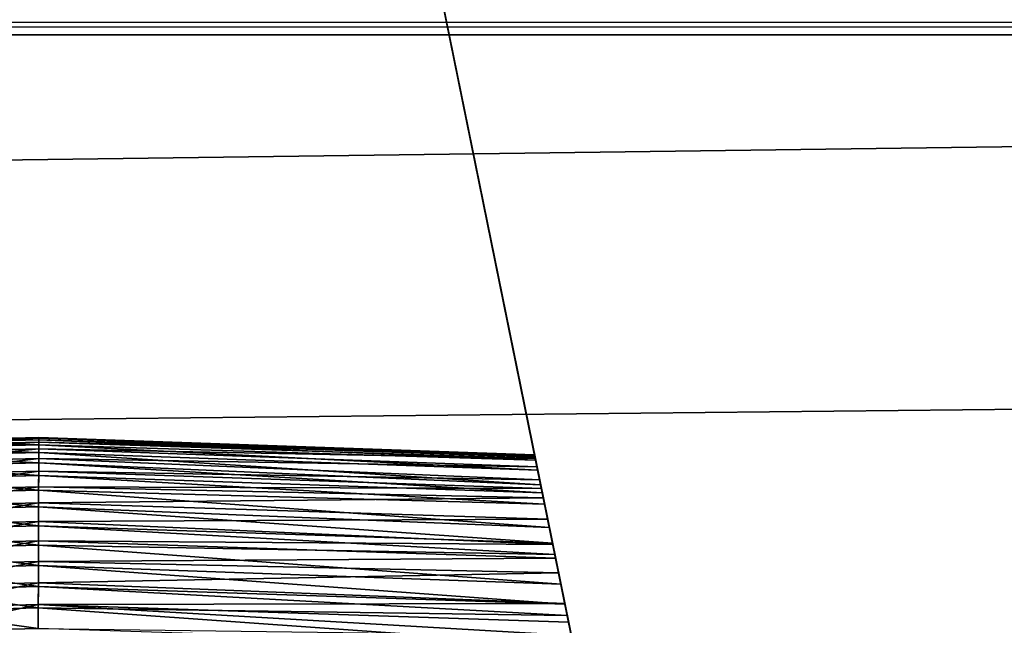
# Model space of a CAD drawing. Extents: x 4 to 901, y 3 to 274.
# Tile 572 of 656: x 718.43 to 722.3, y 268.79 to 271.17. Entities that reach past the tile are written whole.
import ezdxf

# ---------------------------------------------------------------- set-up
doc = ezdxf.new("R2010")
doc.units = 0

msp = doc.modelspace()

# ---------------------------------------------------------------- linework, layer by layer
for points in [[(722.067078, 261.509979, 65.867882), (730.784973, 265.509979, 66.681686), (719.584961, 273.709991, 68.349998)], [(719.584961, 273.709991, 68.349998), (730.784973, 265.509979, 66.681686), (730.784973, 273.409973, 68.288963)], [(719.584961, 273.709991, 44.549999), (730.784973, 273.409973, 44.611034), (722.067078, 261.509979, 47.032116)], [(720.461792, 269.40036, 57.655125), (720.453857, 269.439392, 57.771358), (719.584961, 273.709991, 44.549999)], [(719.584961, 273.709991, 44.549999), (720.453857, 269.439392, 57.771358), (720.451294, 269.452026, 57.834293)], [(719.584961, 273.709991, 44.549999), (720.451294, 269.452026, 57.834293), (719.584961, 273.709991, 68.349998)], [(719.584961, 273.709991, 68.349998), (720.451294, 269.452026, 57.834293), (720.450256, 269.457153, 57.874531)], [(720.461792, 269.40036, 54.655125), (720.453857, 269.439392, 54.771358), (719.584961, 273.709991, 44.549999)], [(719.584961, 273.709991, 44.549999), (720.453857, 269.439392, 54.771358), (720.451294, 269.452026, 54.834293)], [(719.584961, 273.709991, 44.549999), (720.451294, 269.452026, 54.834293), (720.450256, 269.457153, 54.874531)], [(720.450256, 269.457153, 54.874531), (720.449524, 269.460541, 54.926861), (719.584961, 273.709991, 44.549999)], [(719.584961, 273.709991, 44.549999), (720.449524, 269.460541, 54.926861), (720.449768, 269.459564, 54.995605)], [(719.584961, 273.709991, 44.549999), (720.449768, 269.459564, 54.995605), (720.461792, 269.40036, 57.655125)], [(720.450256, 269.457153, 57.874531), (720.449524, 269.460541, 57.926861), (719.584961, 273.709991, 68.349998)], [(719.584961, 273.709991, 68.349998), (720.449524, 269.460541, 57.926861), (720.449768, 269.459564, 57.995605)], [(719.584961, 273.709991, 68.349998), (720.449768, 269.459564, 57.995605), (720.452393, 269.446533, 58.096668)], [(720.452393, 269.446533, 58.096668), (720.459106, 269.413483, 58.212173), (719.584961, 273.709991, 68.349998)], [(719.584961, 273.709991, 68.349998), (720.459106, 269.413483, 58.212173), (720.469604, 269.361847, 58.322365)], [(719.584961, 273.709991, 68.349998), (720.469604, 269.361847, 58.322365), (720.476501, 269.327972, 58.376091)], [(719.584961, 273.709991, 44.549999), (720.602234, 268.709991, 54.199997), (720.577881, 268.829895, 54.20953)], [(720.577881, 268.829895, 54.20953), (720.568726, 268.874817, 54.218224), (719.584961, 273.709991, 44.549999)], [(719.584961, 273.709991, 44.549999), (720.568726, 268.874817, 54.218224), (720.552856, 268.952667, 54.240299)], [(719.584961, 273.709991, 44.549999), (720.552856, 268.952667, 54.240299), (720.529236, 269.068878, 54.291203)], [(720.476501, 269.327972, 58.376091), (720.483765, 269.292328, 58.423416), (719.584961, 273.709991, 68.349998)], [(719.584961, 273.709991, 68.349998), (720.483765, 269.292328, 58.423416), (720.501038, 269.207458, 58.511677)], [(719.584961, 273.709991, 68.349998), (720.501038, 269.207458, 58.511677), (720.521301, 269.10788, 58.585938)], [(720.529236, 269.068878, 54.291203), (720.520081, 269.113861, 54.317692), (719.584961, 273.709991, 44.549999)], [(719.584961, 273.709991, 44.549999), (720.520081, 269.113861, 54.317692), (720.50769, 269.174744, 54.360992)], [(719.584961, 273.709991, 44.549999), (720.50769, 269.174744, 54.360992), (720.489075, 269.266357, 54.446415)], [(719.584961, 273.709991, 68.349998), (720.568359, 268.876526, 58.681332), (720.58313, 268.803955, 58.694164)], [(720.489075, 269.266357, 54.446415), (720.479858, 269.311523, 54.501057), (719.584961, 273.709991, 44.549999)], [(719.584961, 273.709991, 44.549999), (720.479858, 269.311523, 54.501057), (720.47345, 269.343018, 54.546532)], [(719.584961, 273.709991, 44.549999), (720.47345, 269.343018, 54.546532), (720.461792, 269.40036, 54.655125)], [(720.521301, 269.10788, 58.585938), (720.532227, 269.05423, 58.616306), (719.584961, 273.709991, 68.349998)], [(719.584961, 273.709991, 68.349998), (720.532227, 269.05423, 58.616306), (720.543823, 268.997223, 58.642666)], [(719.584961, 273.709991, 68.349998), (720.543823, 268.997223, 58.642666), (720.568359, 268.876526, 58.681332)], [(720.58313, 268.803955, 58.694164), (720.593811, 268.751465, 58.698875), (719.584961, 273.709991, 68.349998)], [(719.584961, 273.709991, 68.349998), (720.593811, 268.751465, 58.698875), (720.602234, 268.709991, 58.699997)], [(719.584961, 273.709991, 68.349998), (720.602234, 268.709991, 58.699997), (722.067078, 261.509979, 65.867882)], [(722.067078, 261.509979, 47.032116), (720.624817, 268.59903, 54.208248), (719.584961, 273.709991, 44.549999)], [(719.584961, 273.709991, 44.549999), (720.624817, 268.59903, 54.208248), (720.620544, 268.619965, 54.205418)], [(719.584961, 273.709991, 44.549999), (720.620544, 268.619965, 54.205418), (720.602234, 268.709991, 54.199997)], [(722.067078, 261.509979, 47.032116), (730.784973, 273.409973, 44.611034), (730.784973, 265.509979, 46.218307)], [(789.205627, 272.709991, 20.949999), (712.601196, 272.709991, 20.949999), (712.601196, 263.709991, 20.949999)], [(789.205627, 272.709991, 20.949999), (712.601196, 263.709991, 20.949999), (789.205627, 263.709991, 20.949999)], [(712.601196, 263.709991, 19.949999), (712.601196, 272.709991, 19.949999), (789.205627, 272.709991, 19.949999)], [(712.601196, 263.709991, 19.949999), (789.205627, 272.709991, 19.949999), (789.205627, 263.709991, 19.949999)], [(789.205627, 272.709991, 272.950012), (712.601196, 272.709991, 272.950012), (712.601196, 263.709991, 272.950012)], [(789.205627, 272.709991, 272.950012), (712.601196, 263.709991, 272.950012), (789.205627, 263.709991, 272.950012)], [(712.601196, 263.709991, 271.950012), (712.601196, 272.709991, 271.950012), (789.205627, 272.709991, 271.950012)], [(712.601196, 263.709991, 271.950012), (789.205627, 272.709991, 271.950012), (789.205627, 263.709991, 271.950012)], [(861.484985, 272.509979, 100.299995), (44.485004, 272.509979, 100.299995), (861.484985, 261.709991, 100.299995)], [(861.484985, 261.709991, 100.299995), (44.485004, 272.509979, 100.299995), (44.485004, 261.709991, 100.299995)], [(861.484985, 261.709991, 99.699997), (44.485004, 261.709991, 99.699997), (861.484985, 272.509979, 99.699997)], [(861.484985, 272.509979, 99.699997), (44.485004, 261.709991, 99.699997), (44.485004, 272.509979, 99.699997)], [(44.485004, 272.509979, 241.099991), (861.484985, 272.509979, 241.099991), (44.485004, 261.709991, 241.099991)], [(44.485004, 261.709991, 241.099991), (861.484985, 272.509979, 241.099991), (861.484985, 261.709991, 241.099991)], [(44.485004, 261.709991, 241.699997), (861.484985, 261.709991, 241.699997), (44.485004, 272.509979, 241.699997)], [(44.485004, 272.509979, 241.699997), (861.484985, 261.709991, 241.699997), (861.484985, 272.509979, 241.699997)], [(864.984985, 271.109985, 256.950012), (40.284992, 271.109985, 256.950012), (40.284992, 271.387817, 256.974304)], [(864.984985, 271.109985, 256.950012), (40.284992, 271.387817, 256.974304), (864.984985, 271.387817, 256.974304)], [(40.984989, 271.109985, 35.949997), (864.984985, 271.109985, 35.949997), (864.984985, 271.387817, 35.925694)], [(40.984989, 271.109985, 35.949997), (864.984985, 271.387817, 35.925694), (40.984989, 271.387817, 35.925694)], [(864.984985, 271.28363, 257.565186), (40.284992, 271.28363, 257.565186), (864.984985, 271.109985, 257.549988)], [(864.984985, 271.109985, 257.549988), (40.284992, 271.28363, 257.565186), (40.284992, 271.109985, 257.549988)], [(40.984989, 271.28363, 35.334805), (864.984985, 271.28363, 35.334805), (40.984989, 271.109985, 35.349995)], [(40.984989, 271.109985, 35.349995), (864.984985, 271.28363, 35.334805), (864.984985, 271.109985, 35.349995)], [(864.984985, 271.109985, 256.950012), (462.234985, 255.009979, 256.950012), (40.284992, 271.109985, 256.950012)], [(40.284992, 271.109985, 257.549988), (443.734985, 255.009979, 257.549988), (864.984985, 271.109985, 257.549988)], [(864.984985, 271.109985, 35.349995), (292.484985, 265.209991, 35.349995), (40.984989, 271.109985, 35.349995)], [(292.484985, 265.209991, 35.949997), (864.984985, 271.109985, 35.949997), (40.984989, 271.109985, 35.949997)], [(864.984985, 271.109985, 35.349995), (613.484985, 265.209991, 35.349995), (292.484985, 265.209991, 35.349995)], [(292.484985, 265.209991, 35.949997), (613.484985, 265.209991, 35.949997), (864.984985, 271.109985, 35.949997)], [(864.984985, 271.109985, 257.549988), (443.734985, 255.009979, 257.549988), (448.984985, 255.009979, 257.549988)], [(864.984985, 271.109985, 257.549988), (448.984985, 255.009979, 257.549988), (456.984985, 255.009979, 257.549988)], [(456.984985, 255.009979, 257.549988), (462.234985, 255.009979, 257.549988), (864.984985, 271.109985, 257.549988)], [(864.984985, 234.309982, 256.950012), (462.15863, 236.025177, 256.950012), (864.984985, 271.109985, 256.950012)], [(864.984985, 271.109985, 256.950012), (462.15863, 236.025177, 256.950012), (462.326996, 236.070297, 256.950012)], [(864.984985, 271.109985, 256.950012), (462.984985, 255.009979, 256.950012), (462.234985, 255.009979, 256.950012)], [(864.984985, 271.109985, 257.549988), (462.234985, 255.009979, 257.549988), (462.984985, 255.009979, 257.549988)], [(864.984985, 271.109985, 256.950012), (462.326996, 236.070297, 256.950012), (462.484985, 236.143951, 256.950012)], [(462.484985, 236.143951, 256.950012), (462.627777, 236.243942, 256.950012), (864.984985, 271.109985, 256.950012)], [(462.627777, 236.243942, 256.950012), (462.751038, 236.367188, 256.950012), (864.984985, 271.109985, 256.950012)], [(864.984985, 271.109985, 256.950012), (462.751038, 236.367188, 256.950012), (462.851013, 236.509979, 256.950012)], [(864.984985, 271.109985, 256.950012), (462.851013, 236.509979, 256.950012), (462.924683, 236.667969, 256.950012)], [(864.984985, 271.109985, 256.950012), (462.924683, 236.667969, 256.950012), (462.969788, 236.836334, 256.950012)], [(462.969788, 236.836334, 256.950012), (462.984985, 237.009979, 256.950012), (864.984985, 271.109985, 256.950012)], [(864.984985, 271.109985, 256.950012), (462.984985, 237.009979, 256.950012), (462.984985, 255.009979, 256.950012)], [(864.984985, 271.109985, 257.549988), (462.984985, 255.009979, 257.549988), (864.984985, 234.309982, 257.549988)], [(614.484985, 265.209991, 35.349995), (613.484985, 265.209991, 35.349995), (864.984985, 271.109985, 35.349995)], [(864.984985, 271.109985, 35.949997), (613.484985, 265.209991, 35.949997), (614.484985, 265.209991, 35.949997)], [(864.984985, 234.309982, 35.349995), (614.484985, 265.209991, 35.349995), (864.984985, 271.109985, 35.349995)], [(864.984985, 271.109985, 35.949997), (614.484985, 265.209991, 35.949997), (864.984985, 234.309982, 35.949997)], [(718.501465, 269.519714, 54.834324), (717.974792, 269.514984, 54.926861), (718.501465, 269.528351, 54.926861)], [(718.501465, 269.528351, 54.926861), (717.974792, 269.514984, 54.926861), (717.974976, 269.512085, 55.01984)], [(718.501465, 269.519714, 57.834324), (717.974792, 269.514984, 57.926861), (718.501465, 269.528351, 57.926861)], [(718.501465, 269.528351, 57.926861), (717.974792, 269.514984, 57.926861), (717.974976, 269.512085, 58.01984)], [(718.501465, 269.528351, 54.926861), (717.974976, 269.512085, 55.01984), (718.501465, 269.525452, 55.01984)], [(718.501465, 269.528351, 57.926861), (717.974976, 269.512085, 58.01984), (718.501465, 269.525452, 58.01984)], [(718.501465, 269.525452, 55.01984), (717.974976, 269.512085, 55.01984), (717.975891, 269.497406, 55.113136)], [(718.501465, 269.525452, 58.01984), (717.974976, 269.512085, 58.01984), (717.975891, 269.497406, 58.113136)], [(718.501465, 269.525452, 55.01984), (717.975891, 269.497406, 55.113136), (718.501404, 269.510742, 55.113136)], [(718.501465, 269.525452, 58.01984), (717.975891, 269.497406, 58.113136), (718.501404, 269.510742, 58.113136)], [(720.449768, 269.459564, 54.995605), (718.501465, 269.525452, 55.01984), (718.501404, 269.510742, 55.113136)], [(720.449768, 269.459564, 57.995605), (718.501465, 269.525452, 58.01984), (718.501404, 269.510742, 58.113136)], [(718.501465, 269.519714, 54.834324), (718.501465, 269.528351, 54.926861), (720.449524, 269.460541, 54.926861)], [(720.449524, 269.460541, 54.926861), (718.501465, 269.528351, 54.926861), (718.501465, 269.525452, 55.01984)], [(718.501465, 269.519714, 57.834324), (718.501465, 269.528351, 57.926861), (720.449524, 269.460541, 57.926861)], [(720.449524, 269.460541, 57.926861), (718.501465, 269.528351, 57.926861), (718.501465, 269.525452, 58.01984)], [(720.449524, 269.460541, 54.926861), (718.501465, 269.525452, 55.01984), (720.449768, 269.459564, 54.995605)], [(720.449524, 269.460541, 57.926861), (718.501465, 269.525452, 58.01984), (720.449768, 269.459564, 57.995605)], [(718.501465, 269.519714, 54.834324), (717.975342, 269.506378, 54.834324), (717.974792, 269.514984, 54.926861)], [(718.501465, 269.519714, 57.834324), (717.975342, 269.506378, 57.834324), (717.974792, 269.514984, 57.926861)], [(718.501404, 269.499908, 54.744247), (717.975342, 269.506378, 54.834324), (718.501465, 269.519714, 54.834324)], [(718.501404, 269.499908, 57.744247), (717.975342, 269.506378, 57.834324), (718.501465, 269.519714, 57.834324)], [(718.501404, 269.499908, 54.744247), (717.976501, 269.486603, 54.744247), (717.975342, 269.506378, 54.834324)], [(718.501404, 269.499908, 57.744247), (717.976501, 269.486603, 57.744247), (717.975342, 269.506378, 57.834324)], [(718.501404, 269.510742, 55.113136), (717.975891, 269.497406, 55.113136), (717.977478, 269.470856, 55.204609)], [(718.501404, 269.510742, 58.113136), (717.975891, 269.497406, 58.113136), (717.977478, 269.470856, 58.204609)], [(718.501282, 269.469482, 54.657921), (717.976501, 269.486603, 54.744247), (718.501404, 269.499908, 54.744247)], [(718.501282, 269.469482, 57.657921), (717.976501, 269.486603, 57.744247), (718.501404, 269.499908, 57.744247)], [(718.501282, 269.469482, 54.657921), (717.978394, 269.456207, 54.657921), (717.976501, 269.486603, 54.744247)], [(718.501282, 269.469482, 57.657921), (717.978394, 269.456207, 57.657921), (717.976501, 269.486603, 57.744247)], [(718.501404, 269.510742, 55.113136), (717.977478, 269.470856, 55.204609), (718.501343, 269.484161, 55.204609)], [(718.501404, 269.510742, 58.113136), (717.977478, 269.470856, 58.204609), (718.501343, 269.484161, 58.204609)], [(718.501404, 269.499908, 54.744247), (720.461792, 269.40036, 54.655125), (718.501282, 269.469482, 54.657921)], [(718.501404, 269.499908, 57.744247), (720.461792, 269.40036, 57.655125), (718.501282, 269.469482, 57.657921)], [(720.452393, 269.446533, 55.096668), (718.501404, 269.510742, 55.113136), (718.501343, 269.484161, 55.204609)], [(720.452393, 269.446533, 58.096668), (718.501404, 269.510742, 58.113136), (718.501343, 269.484161, 58.204609)], [(718.501465, 269.519714, 54.834324), (720.453857, 269.439392, 54.771358), (718.501404, 269.499908, 54.744247)], [(718.501465, 269.519714, 57.834324), (720.453857, 269.439392, 57.771358), (718.501404, 269.499908, 57.744247)], [(720.449768, 269.459564, 54.995605), (718.501404, 269.510742, 55.113136), (720.452393, 269.446533, 55.096668)], [(720.449768, 269.459564, 57.995605), (718.501404, 269.510742, 58.113136), (720.452393, 269.446533, 58.096668)], [(718.501404, 269.499908, 54.744247), (720.453857, 269.439392, 54.771358), (720.461792, 269.40036, 54.655125)], [(718.501404, 269.499908, 57.744247), (720.453857, 269.439392, 57.771358), (720.461792, 269.40036, 57.655125)], [(720.449524, 269.460541, 54.926861), (720.450256, 269.457153, 54.874531), (718.501465, 269.519714, 54.834324)], [(718.501465, 269.519714, 54.834324), (720.450256, 269.457153, 54.874531), (720.451294, 269.452026, 54.834293)], [(718.501465, 269.519714, 54.834324), (720.451294, 269.452026, 54.834293), (720.453857, 269.439392, 54.771358)], [(720.449524, 269.460541, 57.926861), (720.450256, 269.457153, 57.874531), (718.501465, 269.519714, 57.834324)], [(718.501465, 269.519714, 57.834324), (720.450256, 269.457153, 57.874531), (720.451294, 269.452026, 57.834293)], [(718.501465, 269.519714, 57.834324), (720.451294, 269.452026, 57.834293), (720.453857, 269.439392, 57.771358)], [(718.501343, 269.484161, 55.204609), (717.977478, 269.470856, 55.204609), (717.979797, 269.432556, 55.292747)], [(718.501343, 269.484161, 58.204609), (717.977478, 269.470856, 58.204609), (717.979797, 269.432556, 58.292747)], [(718.50116, 269.429077, 54.576534), (717.978394, 269.456207, 54.657921), (718.501282, 269.469482, 54.657921)], [(718.50116, 269.429077, 57.576534), (717.978394, 269.456207, 57.657921), (718.501282, 269.469482, 57.657921)], [(718.50116, 269.429077, 54.576534), (717.980835, 269.415894, 54.576534), (717.978394, 269.456207, 54.657921)], [(718.50116, 269.429077, 57.576534), (717.980835, 269.415894, 57.576534), (717.978394, 269.456207, 57.657921)], [(718.501343, 269.484161, 55.204609), (717.979797, 269.432556, 55.292747), (718.501221, 269.44577, 55.292747)], [(718.501343, 269.484161, 58.204609), (717.979797, 269.432556, 58.292747), (718.501221, 269.44577, 58.292747)], [(718.501282, 269.469482, 54.657921), (720.47345, 269.343018, 54.546532), (718.50116, 269.429077, 54.576534)], [(718.501282, 269.469482, 57.657921), (720.47345, 269.343018, 57.546532), (718.50116, 269.429077, 57.576534)], [(720.459106, 269.413483, 55.212173), (718.501343, 269.484161, 55.204609), (718.501221, 269.44577, 55.292747)], [(720.459106, 269.413483, 58.212173), (718.501343, 269.484161, 58.204609), (718.501221, 269.44577, 58.292747)], [(718.501282, 269.469482, 54.657921), (720.461792, 269.40036, 54.655125), (720.47345, 269.343018, 54.546532)], [(718.501282, 269.469482, 57.657921), (720.461792, 269.40036, 57.655125), (720.47345, 269.343018, 57.546532)], [(720.452393, 269.446533, 55.096668), (718.501343, 269.484161, 55.204609), (720.459106, 269.413483, 55.212173)], [(720.452393, 269.446533, 58.096668), (718.501343, 269.484161, 58.204609), (720.459106, 269.413483, 58.212173)], [(720.461792, 269.40036, 57.655125), (720.449768, 269.459564, 54.995605), (720.452393, 269.446533, 55.096668)], [(720.461792, 269.40036, 57.655125), (720.452393, 269.446533, 55.096668), (720.459106, 269.413483, 55.212173)], [(718.501221, 269.44577, 55.292747), (717.979797, 269.432556, 55.292747), (717.982849, 269.382782, 55.376011)], [(718.501221, 269.44577, 58.292747), (717.979797, 269.432556, 58.292747), (717.982849, 269.382782, 58.376011)], [(718.501038, 269.379547, 54.501171), (717.980835, 269.415894, 54.576534), (718.50116, 269.429077, 54.576534)], [(718.501038, 269.379547, 57.501171), (717.980835, 269.415894, 57.576534), (718.50116, 269.429077, 57.576534)], [(718.501038, 269.379547, 54.501171), (717.983826, 269.366425, 54.501171), (717.980835, 269.415894, 54.576534)], [(718.501038, 269.379547, 57.501171), (717.983826, 269.366425, 57.501171), (717.980835, 269.415894, 57.576534)], [(718.501221, 269.44577, 55.292747), (717.982849, 269.382782, 55.376011), (718.501038, 269.395935, 55.376011)], [(718.501221, 269.44577, 58.292747), (717.982849, 269.382782, 58.376011), (718.501038, 269.395935, 58.376011)], [(720.469604, 269.361847, 55.322365), (718.501221, 269.44577, 55.292747), (718.501038, 269.395935, 55.376011)], [(720.469604, 269.361847, 58.322365), (718.501221, 269.44577, 58.292747), (718.501038, 269.395935, 58.376011)], [(718.50116, 269.429077, 54.576534), (720.479858, 269.311523, 54.501057), (718.501038, 269.379547, 54.501171)], [(718.50116, 269.429077, 57.576534), (720.479858, 269.311523, 57.501057), (718.501038, 269.379547, 57.501171)], [(718.50116, 269.429077, 54.576534), (720.47345, 269.343018, 54.546532), (720.479858, 269.311523, 54.501057)], [(718.50116, 269.429077, 57.576534), (720.47345, 269.343018, 57.546532), (720.479858, 269.311523, 57.501057)], [(720.459106, 269.413483, 55.212173), (718.501221, 269.44577, 55.292747), (720.469604, 269.361847, 55.322365)], [(720.459106, 269.413483, 58.212173), (718.501221, 269.44577, 58.292747), (720.469604, 269.361847, 58.322365)], [(720.469604, 269.361847, 55.322365), (720.552856, 268.952667, 57.240299), (720.459106, 269.413483, 55.212173)], [(720.459106, 269.413483, 55.212173), (720.552856, 268.952667, 57.240299), (720.529236, 269.068878, 57.291203)], [(720.529236, 269.068878, 57.291203), (720.520081, 269.113861, 57.317692), (720.459106, 269.413483, 55.212173)], [(720.459106, 269.413483, 55.212173), (720.520081, 269.113861, 57.317692), (720.50769, 269.174744, 57.360992)], [(720.459106, 269.413483, 55.212173), (720.50769, 269.174744, 57.360992), (720.489075, 269.266357, 57.446415)], [(720.489075, 269.266357, 57.446415), (720.479858, 269.311523, 57.501057), (720.459106, 269.413483, 55.212173)], [(720.459106, 269.413483, 55.212173), (720.479858, 269.311523, 57.501057), (720.47345, 269.343018, 57.546532)], [(720.459106, 269.413483, 55.212173), (720.47345, 269.343018, 57.546532), (720.461792, 269.40036, 57.655125)], [(718.501038, 269.395935, 55.376011), (717.982849, 269.382782, 55.376011), (717.986511, 269.322296, 55.452614)], [(718.501038, 269.395935, 58.376011), (717.982849, 269.382782, 58.376011), (717.986511, 269.322296, 58.452614)], [(718.500854, 269.321808, 54.432789), (717.983826, 269.366425, 54.501171), (718.501038, 269.379547, 54.501171)], [(718.500854, 269.321808, 57.432789), (717.983826, 269.366425, 57.501171), (718.501038, 269.379547, 57.501171)], [(718.501038, 269.395935, 55.376011), (717.986511, 269.322296, 55.452614), (718.500854, 269.335327, 55.452614)], [(718.501038, 269.395935, 58.376011), (717.986511, 269.322296, 58.452614), (718.500854, 269.335327, 58.452614)], [(720.476501, 269.327972, 55.376091), (718.501038, 269.395935, 55.376011), (718.500854, 269.335327, 55.452614)], [(720.476501, 269.327972, 58.376091), (718.501038, 269.395935, 58.376011), (718.500854, 269.335327, 58.452614)], [(718.501038, 269.379547, 54.501171), (720.489075, 269.266357, 54.446415), (718.500854, 269.321808, 54.432789)], [(718.501038, 269.379547, 57.501171), (720.489075, 269.266357, 57.446415), (718.500854, 269.321808, 57.432789)], [(720.469604, 269.361847, 55.322365), (718.501038, 269.395935, 55.376011), (720.476501, 269.327972, 55.376091)], [(720.469604, 269.361847, 58.322365), (718.501038, 269.395935, 58.376011), (720.476501, 269.327972, 58.376091)], [(718.501038, 269.379547, 54.501171), (720.479858, 269.311523, 54.501057), (720.489075, 269.266357, 54.446415)], [(718.501038, 269.379547, 57.501171), (720.479858, 269.311523, 57.501057), (720.489075, 269.266357, 57.446415)], [(718.500854, 269.321808, 54.432789), (717.987305, 269.308777, 54.432789), (717.983826, 269.366425, 54.501171)], [(718.500854, 269.321808, 57.432789), (717.987305, 269.308777, 57.432789), (717.983826, 269.366425, 57.501171)], [(718.500854, 269.335327, 55.452614), (717.986511, 269.322296, 55.452614), (717.990295, 269.259644, 55.514393)], [(718.500854, 269.335327, 58.452614), (717.986511, 269.322296, 58.452614), (717.990295, 269.259644, 58.514393)], [(718.500854, 269.335327, 55.452614), (717.990295, 269.259644, 55.514393), (718.500671, 269.272583, 55.514393)], [(718.500854, 269.335327, 58.452614), (717.990295, 269.259644, 58.514393), (718.500671, 269.272583, 58.514393)], [(720.483765, 269.292328, 55.423416), (718.500854, 269.335327, 55.452614), (718.500671, 269.272583, 55.514393)], [(720.483765, 269.292328, 58.423416), (718.500854, 269.335327, 58.452614), (718.500671, 269.272583, 58.514393)], [(720.476501, 269.327972, 55.376091), (718.500854, 269.335327, 55.452614), (720.483765, 269.292328, 55.423416)], [(720.476501, 269.327972, 58.376091), (718.500854, 269.335327, 58.452614), (720.483765, 269.292328, 58.423416)], [(720.469604, 269.361847, 55.322365), (720.476501, 269.327972, 55.376091), (720.552856, 268.952667, 57.240299)], [(718.50061, 269.256836, 54.372204), (717.987305, 269.308777, 54.432789), (718.500854, 269.321808, 54.432789)], [(718.50061, 269.256836, 57.372204), (717.987305, 269.308777, 57.432789), (718.500854, 269.321808, 57.432789)], [(718.50061, 269.256836, 54.372204), (717.991272, 269.243927, 54.372204), (717.987305, 269.308777, 54.432789)], [(718.50061, 269.256836, 57.372204), (717.991272, 269.243927, 57.372204), (717.987305, 269.308777, 57.432789)], [(718.500854, 269.321808, 54.432789), (720.50769, 269.174744, 54.360992), (718.50061, 269.256836, 54.372204)], [(718.500854, 269.321808, 57.432789), (720.50769, 269.174744, 57.360992), (718.50061, 269.256836, 57.372204)], [(720.483765, 269.292328, 55.423416), (718.500671, 269.272583, 55.514393), (720.501038, 269.207458, 55.511677)], [(720.483765, 269.292328, 58.423416), (718.500671, 269.272583, 58.514393), (720.501038, 269.207458, 58.511677)], [(718.500854, 269.321808, 54.432789), (720.489075, 269.266357, 54.446415), (720.50769, 269.174744, 54.360992)], [(718.500854, 269.321808, 57.432789), (720.489075, 269.266357, 57.446415), (720.50769, 269.174744, 57.360992)], [(720.552856, 268.952667, 57.240299), (720.476501, 269.327972, 55.376091), (720.483765, 269.292328, 55.423416)], [(720.483765, 269.292328, 55.423416), (720.501038, 269.207458, 55.511677), (720.577881, 268.829895, 57.20953)], [(720.552856, 268.952667, 57.240299), (720.483765, 269.292328, 55.423416), (720.568726, 268.874817, 57.218224)], [(720.568726, 268.874817, 57.218224), (720.483765, 269.292328, 55.423416), (720.577881, 268.829895, 57.20953)], [(718.500671, 269.272583, 55.514393), (717.990295, 269.259644, 55.514393), (717.994812, 269.185547, 55.571556)], [(718.500671, 269.272583, 58.514393), (717.990295, 269.259644, 58.514393), (717.994812, 269.185547, 58.571556)], [(718.500366, 269.182129, 54.317787), (717.991272, 269.243927, 54.372204), (718.50061, 269.256836, 54.372204)], [(718.500366, 269.182129, 57.317787), (717.991272, 269.243927, 57.372204), (718.50061, 269.256836, 57.372204)], [(718.500671, 269.272583, 55.514393), (717.994812, 269.185547, 55.571556), (718.500427, 269.198364, 55.571556)], [(718.500671, 269.272583, 58.514393), (717.994812, 269.185547, 58.571556), (718.500427, 269.198364, 58.571556)], [(718.50061, 269.256836, 54.372204), (720.520081, 269.113861, 54.317692), (718.500366, 269.182129, 54.317787)], [(718.50061, 269.256836, 57.372204), (720.520081, 269.113861, 57.317692), (718.500366, 269.182129, 57.317787)], [(720.501038, 269.207458, 55.511677), (718.500671, 269.272583, 55.514393), (718.500427, 269.198364, 55.571556)], [(720.501038, 269.207458, 58.511677), (718.500671, 269.272583, 58.514393), (718.500427, 269.198364, 58.571556)], [(718.50061, 269.256836, 54.372204), (720.50769, 269.174744, 54.360992), (720.520081, 269.113861, 54.317692)], [(718.50061, 269.256836, 57.372204), (720.50769, 269.174744, 57.360992), (720.520081, 269.113861, 57.317692)], [(718.500366, 269.182129, 54.317787), (717.995789, 269.169342, 54.317787), (717.991272, 269.243927, 54.372204)], [(718.500366, 269.182129, 57.317787), (717.995789, 269.169342, 57.317787), (717.991272, 269.243927, 57.372204)], [(718.500427, 269.198364, 55.571556), (717.994812, 269.185547, 55.571556), (717.99939, 269.110016, 55.616413)], [(718.500427, 269.198364, 58.571556), (717.994812, 269.185547, 58.571556), (717.99939, 269.110016, 58.616413)], [(718.500122, 269.105927, 54.275188), (717.995789, 269.169342, 54.317787), (718.500366, 269.182129, 54.317787)], [(718.500122, 269.105927, 57.275188), (717.995789, 269.169342, 57.317787), (718.500366, 269.182129, 57.317787)], [(718.500427, 269.198364, 55.571556), (717.99939, 269.110016, 55.616413), (718.500183, 269.122711, 55.616413)], [(718.500427, 269.198364, 58.571556), (717.99939, 269.110016, 58.616413), (718.500183, 269.122711, 58.616413)], [(718.500366, 269.182129, 54.317787), (720.529236, 269.068878, 54.291203), (718.500122, 269.105927, 54.275188)], [(718.500366, 269.182129, 57.317787), (720.529236, 269.068878, 57.291203), (718.500122, 269.105927, 57.275188)], [(720.521301, 269.10788, 55.585938), (718.500427, 269.198364, 55.571556), (718.500183, 269.122711, 55.616413)], [(720.521301, 269.10788, 58.585938), (718.500427, 269.198364, 58.571556), (718.500183, 269.122711, 58.616413)], [(718.500366, 269.182129, 54.317787), (720.520081, 269.113861, 54.317692), (720.529236, 269.068878, 54.291203)], [(718.500366, 269.182129, 57.317787), (720.520081, 269.113861, 57.317692), (720.529236, 269.068878, 57.291203)], [(720.501038, 269.207458, 55.511677), (718.500427, 269.198364, 55.571556), (720.521301, 269.10788, 55.585938)], [(720.501038, 269.207458, 58.511677), (718.500427, 269.198364, 58.571556), (720.521301, 269.10788, 58.585938)], [(720.729431, 268.084991, 57.5354), (720.72113, 268.125519, 57.479988), (720.501038, 269.207458, 55.511677)], [(720.72113, 268.125519, 57.479988), (720.713562, 268.162781, 57.437096), (720.501038, 269.207458, 55.511677)], [(720.501038, 269.207458, 55.511677), (720.713562, 268.162781, 57.437096), (720.704895, 268.205444, 57.395065)], [(720.501038, 269.207458, 55.511677), (720.704895, 268.205444, 57.395065), (720.694641, 268.255859, 57.353123)], [(720.694641, 268.255859, 57.353123), (720.685181, 268.302216, 57.32053), (720.501038, 269.207458, 55.511677)], [(720.501038, 269.207458, 55.511677), (720.685181, 268.302216, 57.32053), (720.673157, 268.361603, 57.285828)], [(720.501038, 269.207458, 55.511677), (720.673157, 268.361603, 57.285828), (720.664734, 268.402832, 57.26577)], [(720.664734, 268.402832, 57.26577), (720.649658, 268.477051, 57.237083), (720.501038, 269.207458, 55.511677)], [(720.501038, 269.207458, 55.511677), (720.649658, 268.477051, 57.237083), (720.643005, 268.509766, 57.227215)], [(720.501038, 269.207458, 55.511677), (720.643005, 268.509766, 57.227215), (720.624817, 268.59903, 57.208248)], [(720.624817, 268.59903, 57.208248), (720.620544, 268.619965, 57.205418), (720.501038, 269.207458, 55.511677)], [(720.501038, 269.207458, 55.511677), (720.620544, 268.619965, 57.205418), (720.602234, 268.709991, 57.199997)], [(720.501038, 269.207458, 55.511677), (720.602234, 268.709991, 57.199997), (720.577881, 268.829895, 57.20953)], [(720.729431, 268.084991, 57.5354), (720.501038, 269.207458, 55.511677), (720.734619, 268.059265, 57.577057)], [(720.734619, 268.059265, 57.577057), (720.501038, 269.207458, 55.511677), (720.521301, 269.10788, 55.585938)], [(718.500122, 269.105927, 54.275188), (718.000427, 269.093262, 54.275188), (717.995789, 269.169342, 54.317787)], [(718.500122, 269.105927, 57.275188), (718.000427, 269.093262, 57.275188), (717.995789, 269.169342, 57.317787)], [(718.500183, 269.122711, 55.616413), (717.99939, 269.110016, 55.616413), (718.004272, 269.029846, 55.652077)], [(718.500183, 269.122711, 58.616413), (717.99939, 269.110016, 58.616413), (718.004272, 269.029846, 58.652077)], [(718.499878, 269.025909, 54.24194), (718.000427, 269.093262, 54.275188), (718.500122, 269.105927, 54.275188)], [(718.499878, 269.025909, 57.24194), (718.000427, 269.093262, 57.275188), (718.500122, 269.105927, 57.275188)], [(718.500183, 269.122711, 55.616413), (718.004272, 269.029846, 55.652077), (718.499939, 269.042389, 55.652077)], [(718.500183, 269.122711, 58.616413), (718.004272, 269.029846, 58.652077), (718.499939, 269.042389, 58.652077)], [(718.500122, 269.105927, 54.275188), (720.552856, 268.952667, 54.240299), (718.499878, 269.025909, 54.24194)], [(718.500122, 269.105927, 57.275188), (720.552856, 268.952667, 57.240299), (718.499878, 269.025909, 57.24194)], [(720.532227, 269.05423, 55.616306), (718.500183, 269.122711, 55.616413), (718.499939, 269.042389, 55.652077)], [(720.532227, 269.05423, 58.616306), (718.500183, 269.122711, 58.616413), (718.499939, 269.042389, 58.652077)], [(718.500122, 269.105927, 54.275188), (720.529236, 269.068878, 54.291203), (720.552856, 268.952667, 54.240299)], [(718.500122, 269.105927, 57.275188), (720.529236, 269.068878, 57.291203), (720.552856, 268.952667, 57.240299)], [(720.521301, 269.10788, 55.585938), (718.500183, 269.122711, 55.616413), (720.532227, 269.05423, 55.616306)], [(720.521301, 269.10788, 58.585938), (718.500183, 269.122711, 58.616413), (720.532227, 269.05423, 58.616306)], [(720.734619, 268.059265, 57.577057), (720.521301, 269.10788, 55.585938), (720.532227, 269.05423, 55.616306)], [(718.499878, 269.025909, 54.24194), (718.005249, 269.013367, 54.24194), (718.000427, 269.093262, 54.275188)], [(718.499878, 269.025909, 57.24194), (718.005249, 269.013367, 57.24194), (718.000427, 269.093262, 57.275188)], [(718.499939, 269.042389, 55.652077), (718.004272, 269.029846, 55.652077), (718.009338, 268.946167, 55.678085)], [(718.499939, 269.042389, 58.652077), (718.004272, 269.029846, 58.652077), (718.009338, 268.946167, 58.678085)], [(718.499634, 268.943329, 54.218311), (718.005249, 269.013367, 54.24194), (718.499878, 269.025909, 54.24194)], [(718.499634, 268.943329, 57.218311), (718.005249, 269.013367, 57.24194), (718.499878, 269.025909, 57.24194)], [(718.499939, 269.042389, 55.652077), (718.009338, 268.946167, 55.678085), (718.499695, 268.958557, 55.678085)], [(718.499939, 269.042389, 58.652077), (718.009338, 268.946167, 58.678085), (718.499695, 268.958557, 58.678085)], [(718.499878, 269.025909, 54.24194), (720.568726, 268.874817, 54.218224), (718.499634, 268.943329, 54.218311)], [(718.499878, 269.025909, 57.24194), (720.568726, 268.874817, 57.218224), (718.499634, 268.943329, 57.218311)], [(720.543823, 268.997223, 55.642666), (718.499939, 269.042389, 55.652077), (718.499695, 268.958557, 55.678085)], [(720.543823, 268.997223, 58.642666), (718.499939, 269.042389, 58.652077), (718.499695, 268.958557, 58.678085)], [(718.499878, 269.025909, 54.24194), (720.552856, 268.952667, 54.240299), (720.568726, 268.874817, 54.218224)], [(718.499878, 269.025909, 57.24194), (720.552856, 268.952667, 57.240299), (720.568726, 268.874817, 57.218224)], [(720.532227, 269.05423, 55.616306), (718.499939, 269.042389, 55.652077), (720.543823, 268.997223, 55.642666)], [(720.532227, 269.05423, 58.616306), (718.499939, 269.042389, 58.652077), (720.543823, 268.997223, 58.642666)], [(720.532227, 269.05423, 55.616306), (720.543823, 268.997223, 55.642666), (720.734619, 268.059265, 57.577057)], [(718.499634, 268.943329, 54.218311), (718.010254, 268.930939, 54.218311), (718.005249, 269.013367, 54.24194)], [(718.499634, 268.943329, 57.218311), (718.010254, 268.930939, 57.218311), (718.005249, 269.013367, 57.24194)], [(720.543823, 268.997223, 55.642666), (718.499695, 268.958557, 55.678085), (720.568359, 268.876526, 55.681332)], [(720.543823, 268.997223, 58.642666), (718.499695, 268.958557, 58.678085), (720.568359, 268.876526, 58.681332)], [(720.734619, 268.059265, 57.577057), (720.543823, 268.997223, 55.642666), (720.568359, 268.876526, 55.681332)], [(718.499695, 268.958557, 55.678085), (718.009338, 268.946167, 55.678085), (718.014587, 268.860168, 55.694103)], [(718.499695, 268.958557, 58.678085), (718.009338, 268.946167, 58.678085), (718.014587, 268.860168, 58.694103)], [(718.499329, 268.859375, 54.204365), (718.010254, 268.930939, 54.218311), (718.499634, 268.943329, 54.218311)], [(718.499329, 268.859375, 57.204365), (718.010254, 268.930939, 57.218311), (718.499634, 268.943329, 57.218311)], [(718.499695, 268.958557, 55.678085), (718.014587, 268.860168, 55.694103), (718.49939, 268.872437, 55.694103)], [(718.499695, 268.958557, 58.678085), (718.014587, 268.860168, 58.694103), (718.49939, 268.872437, 58.694103)], [(718.499634, 268.943329, 54.218311), (720.577881, 268.829895, 54.20953), (718.499329, 268.859375, 54.204365)], [(718.499634, 268.943329, 57.218311), (720.577881, 268.829895, 57.20953), (718.499329, 268.859375, 57.204365)], [(720.568359, 268.876526, 55.681332), (718.499695, 268.958557, 55.678085), (718.49939, 268.872437, 55.694103)], [(720.568359, 268.876526, 58.681332), (718.499695, 268.958557, 58.678085), (718.49939, 268.872437, 58.694103)], [(718.499634, 268.943329, 54.218311), (720.568726, 268.874817, 54.218224), (720.577881, 268.829895, 54.20953)], [(718.499634, 268.943329, 57.218311), (720.568726, 268.874817, 57.218224), (720.577881, 268.829895, 57.20953)], [(718.499329, 268.859375, 54.204365), (718.01532, 268.847137, 54.204365), (718.010254, 268.930939, 54.218311)], [(718.499329, 268.859375, 57.204365), (718.01532, 268.847137, 57.204365), (718.010254, 268.930939, 57.218311)], [(718.49939, 268.872437, 55.694103), (718.014587, 268.860168, 55.694103), (718.020264, 268.766449, 55.699997)], [(718.49939, 268.872437, 58.694103), (718.014587, 268.860168, 58.694103), (718.020264, 268.766449, 58.699997)], [(718.49939, 268.872437, 55.694103), (718.020264, 268.766449, 55.699997), (718.499084, 268.778564, 55.699997)], [(718.49939, 268.872437, 58.694103), (718.020264, 268.766449, 58.699997), (718.499084, 268.778564, 58.699997)], [(720.593811, 268.751465, 55.698875), (718.49939, 268.872437, 55.694103), (718.499084, 268.778564, 55.699997)], [(720.593811, 268.751465, 58.698875), (718.49939, 268.872437, 58.694103), (718.499084, 268.778564, 58.699997)], [(720.568359, 268.876526, 55.681332), (718.49939, 268.872437, 55.694103), (720.58313, 268.803955, 55.694164)], [(720.568359, 268.876526, 58.681332), (718.49939, 268.872437, 58.694103), (720.58313, 268.803955, 58.694164)], [(720.58313, 268.803955, 55.694164), (718.49939, 268.872437, 55.694103), (720.593811, 268.751465, 55.698875)], [(720.58313, 268.803955, 58.694164), (718.49939, 268.872437, 58.694103), (720.593811, 268.751465, 58.698875)], [(720.734619, 268.059265, 57.577057), (720.568359, 268.876526, 55.681332), (720.58313, 268.803955, 55.694164)], [(718.499084, 268.778564, 54.199997), (718.01532, 268.847137, 54.204365), (718.499329, 268.859375, 54.204365)], [(718.499084, 268.778564, 57.199997), (718.01532, 268.847137, 57.204365), (718.499329, 268.859375, 57.204365)], [(718.499084, 268.778564, 54.199997), (718.020264, 268.766449, 54.199997), (718.01532, 268.847137, 54.204365)], [(718.499084, 268.778564, 57.199997), (718.020264, 268.766449, 57.199997), (718.01532, 268.847137, 57.204365)], [(718.499329, 268.859375, 54.204365), (720.602234, 268.709991, 54.199997), (718.499084, 268.778564, 54.199997)], [(718.499329, 268.859375, 57.204365), (720.602234, 268.709991, 57.199997), (718.499084, 268.778564, 57.199997)], [(718.499329, 268.859375, 54.204365), (720.577881, 268.829895, 54.20953), (720.602234, 268.709991, 54.199997)], [(718.499329, 268.859375, 57.204365), (720.577881, 268.829895, 57.20953), (720.602234, 268.709991, 57.199997)], [(720.58313, 268.803955, 55.694164), (720.593811, 268.751465, 55.698875), (720.734619, 268.059265, 57.577057)]]:
    msp.add_3dface(points)

doc.saveas('drawing.dxf')
